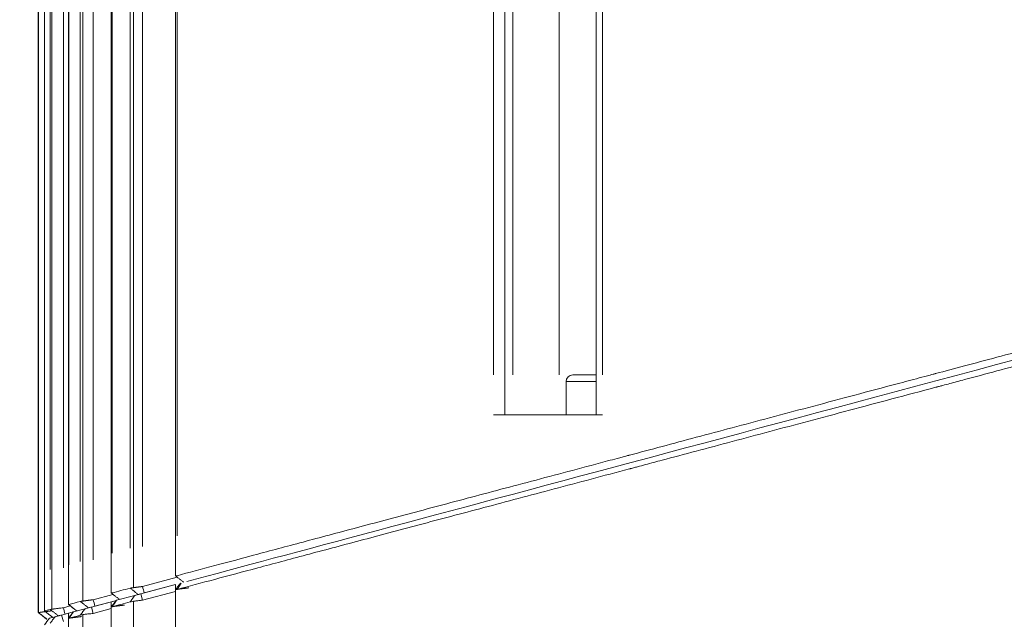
# Model space of a CAD drawing. Header units: millimetres. Extents: x 25069 to 61396, y 8621 to 21558.
# Tile 604 of 656: x 59068 to 59142, y 14481 to 14526. Entities that reach past the tile are written whole.
import ezdxf

# ---------------------------------------------------------------- set-up
doc = ezdxf.new("R2010")
doc.units = ezdxf.units.MM
doc.layers.add('10', color=7, linetype='Continuous')
doc.layers.add('dim', color=84, linetype='Continuous', lineweight=9)
doc.dimstyles.get("Standard").update_dxf_attribs({"dimtxt": 15, "dimasz": 5, "dimexe": 8, "dimexo": 5, "dimgap": 3, "dimtad": 0, "dimzin": 0, "dimdsep": 46, "dimtxsty": 'Standard', "dimblk": 'CLOSEDBLANK', "dimcen": 2, "dimclrd": 4, "dimclre": 3, "dimadec": 0, "dimazin": 0, "dimtfac": 1, "dimtofl": 0, "dimtmove": 0, "dimatfit": 3, "dimldrblk": 'CLOSEDBLANK', "dimfxl": 0, "dimtolj": 1, "dimtzin": 0, "dimarcsym": 0})

# ---------------------------------------------------------------- blocks, each defined once
blk = doc.blocks.new('_ClosedBlank')
at = {"color": 0, "linetype": 'ByBlock', "lineweight": -2}
for p, q in [((-1, 0.1667), (0, 0)), ((-1, 0.1667), (-1, -0.1667)), ((0, 0), (-1, -0.1667))]:
    blk.add_line(p, q, dxfattribs=at)
blk = doc.blocks.new('*D29')
at = {"layer": 'Defpoints', "color": 0, "lineweight": 18}
for p in [(58927.246, 14429.872), (59187.093, 14429.872), (59093.093, 14211.872)]:
    blk.add_point(p, dxfattribs=at)
at = {"layer": 'dim', "color": 4, "lineweight": -3}
for p, q in [((58927.246, 14429.872), (58927.246, 14456.935)), ((58927.246, 14221.872), (58927.246, 14419.872))]:
    blk.add_line(p, q, dxfattribs=at)
at = {"layer": 'dim', "color": 3, "lineweight": -2}
for p, q in [((59167.093, 14429.872), (58907.246, 14429.872)), ((59073.093, 14211.872), (58907.246, 14211.872))]:
    blk.add_line(p, q, dxfattribs=at)
at = {"layer": 'dim', "color": 4, "lineweight": -3, "xscale": 10, "yscale": 10, "zscale": 10}
for p, rotation in [((58927.246, 14429.872), 90), ((58927.246, 14211.872), 270)]:
    blk.add_blockref('_ClosedBlank', p, dxfattribs=dict(at, rotation=rotation))
at = {"layer": 'dim', "color": 0, "lineweight": 18, "insert": (58927.246, 14703.601), "char_height": 100, "attachment_point": 5, "rotation": 90}
blk.add_mtext('\\A1;218.00', dxfattribs=at)
blk = doc.blocks.new('*D30')
at = {"layer": 'Defpoints', "color": 0, "lineweight": 18}
for p in [(58763.344, 15394.872), (59162.08, 15394.872), (59093.093, 14211.872)]:
    blk.add_point(p, dxfattribs=at)
at = {"layer": 'dim', "color": 3, "lineweight": -2}
for p, q in [((59142.08, 15394.872), (58743.344, 15394.872)), ((59073.093, 14211.872), (58743.344, 14211.872))]:
    blk.add_line(p, q, dxfattribs=at)
at = {"layer": 'dim', "color": 4, "lineweight": -3}
for p, q in [((58763.344, 15384.872), (58763.344, 15100.029)), ((58763.344, 14221.872), (58763.344, 14540.029))]:
    blk.add_line(p, q, dxfattribs=at)
at = {"layer": 'dim', "color": 4, "lineweight": -3, "xscale": 10, "yscale": 10, "zscale": 10}
for p, rotation in [((58763.344, 15394.872), 90), ((58763.344, 14211.872), 270)]:
    blk.add_blockref('_ClosedBlank', p, dxfattribs=dict(at, rotation=rotation))
at = {"layer": 'dim', "color": 0, "lineweight": 18, "insert": (58763.344, 14820.029), "char_height": 100, "attachment_point": 5, "rotation": 90}
blk.add_mtext('\\A1;1183.00', dxfattribs=at)

msp = doc.modelspace()

# ---------------------------------------------------------------- linework, layer by layer
at = {"layer": '10', "color": 7, "linetype": 'Continuous', "lineweight": 20}
for p, q in [((59108.317, 14561.209), (59108.317, 14499.272)), ((59069.093, 14554.272), (59069.093, 14481.367)), ((59069.11, 14481.372), (59069.11, 14554.272)), ((59069.562, 14554.272), (59069.562, 14481.49)), ((59069.567, 14554.272), (59069.567, 14484.493)), ((59069.996, 14484.608), (59069.996, 14554.272)), ((59070.121, 14554.272), (59070.121, 14481.623)), ((59070.986, 14554.272), (59070.986, 14484.741)), ((59071.362, 14554.272), (59071.362, 14481.971)), ((59071.387, 14554.272), (59071.387, 14484.978)), ((59072.264, 14485.212), (59072.264, 14554.272)), ((59072.466, 14554.272), (59072.466, 14482.241)), ((59073.23, 14554.272), (59073.23, 14485.342)), ((59074.595, 14554.272), (59074.595, 14482.837)), ((59074.655, 14554.272), (59074.655, 14485.85)), ((59076.024, 14486.215), (59076.024, 14554.272)), ((59076.281, 14554.272), (59076.281, 14483.25)), ((59076.949, 14554.272), (59076.949, 14486.338)), ((59079.432, 14554.272), (59079.432, 14484.134)), ((59079.545, 14554.272), (59079.545, 14487.153)), ((59103.383, 14499.272), (59103.383, 14554.272)), ((59104.22, 14554.272), (59104.22, 14496.272)), ((59104.831, 14554.272), (59104.831, 14499.272)), ((59111.117, 14554.272), (59111.117, 14496.272)), ((59111.576, 14554.272), (59111.576, 14499.272)), ((59111.117, 14498.772), (59108.843, 14498.772)), ((59108.843, 14498.772), (59108.843, 14496.272)), ((59109.343, 14499.272), (59111.117, 14499.272)), ((59111.576, 14496.272), (59103.383, 14496.272)), ((59076.949, 14483.338), (59079.558, 14484.037)), ((59076.82, 14482.785), (59079.432, 14483.485)), ((59079.432, 14483.485), (59077.078, 14482.855)), ((59079.432, 14483.49), (59079.432, 14363.372)), ((59079.859, 14483.6), (59079.545, 14483.117)), ((59073.1, 14481.789), (59074.883, 14482.267)), ((59073.23, 14482.341), (59074.723, 14482.741)), ((59074.883, 14482.267), (59073.359, 14481.858)), ((59074.994, 14482.296), (59076.358, 14482.662)), ((59076.82, 14482.785), (59076.949, 14482.302)), ((59079.432, 14482.968), (59076.949, 14482.302)), ((59070.986, 14481.74), (59071.493, 14481.876)), ((59071.356, 14481.981), (59071.362, 14481.976)), ((59071.744, 14481.425), (59072.618, 14481.659)), ((59073.1, 14481.789), (59073.23, 14481.306)), ((59074.595, 14481.672), (59073.23, 14481.306)), ((59074.595, 14482.194), (59074.595, 14363.372)), ((59076.281, 14363.372), (59076.281, 14482.226)), ((59069.566, 14481.49), (59069.565, 14481.492)), ((59069.74, 14480.888), (59069.723, 14480.884)), ((59069.935, 14480.941), (59070.362, 14481.055)), ((59070.621, 14481.124), (59070.362, 14481.055)), ((59070.857, 14481.188), (59071.734, 14481.423)), ((59070.857, 14481.188), (59070.986, 14480.705)), ((59071.734, 14481.423), (59071.116, 14481.257)), ((59071.362, 14481.327), (59071.362, 14363.372)), ((59072.466, 14363.372), (59072.466, 14481.22))]:
    msp.add_line(p, q, dxfattribs=at)
for centre, radius, start, end in [((59109.343, 14498.772), 0.5, 90, 180), ((59138.016, 14570.53), 112.695, 232.30294, 232.6997)]:
    msp.add_arc(centre, radius, start, end, dxfattribs=at)
for points, knots in [([(59079.545, 14484.152), (59080.43, 14484.387), (59081.378, 14484.64), (59083.406, 14485.182), (59084.485, 14485.471), (59086.778, 14486.084), (59087.992, 14486.409), (59090.555, 14487.094), (59091.905, 14487.454), (59094.741, 14488.211), (59096.228, 14488.607), (59099.339, 14489.435), (59100.964, 14489.867), (59104.347, 14490.766), (59106.107, 14491.234), (59108.846, 14491.962), (59109.775, 14492.209), (59111.194, 14492.587), (59111.909, 14492.777), (59112.755, 14493.003), (59113.18, 14493.116), (59113.393, 14493.173), (59113.5, 14493.201), (59113.553, 14493.215), (59113.58, 14493.222), (59113.594, 14493.226), (59113.6, 14493.228), (59113.604, 14493.229), (59113.605, 14493.229), (59113.606, 14493.229), (59113.606, 14493.229), (59113.607, 14493.23), (59115.207, 14493.656), (59116.886, 14494.104), (59120.406, 14495.043), (59122.247, 14495.534), (59125.13, 14496.303), (59127.094, 14496.826), (59130.162, 14497.643), (59132.288, 14498.21), (59133.913, 14498.642), (59134.733, 14498.861), (59135.703, 14499.119), (59136.191, 14499.249), (59136.436, 14499.315), (59136.559, 14499.347), (59136.62, 14499.364), (59136.651, 14499.372), (59136.666, 14499.376), (59136.674, 14499.378), (59136.678, 14499.379), (59136.68, 14499.379), (59136.681, 14499.38), (59136.681, 14499.38), (59136.682, 14499.38), (59136.682, 14499.38), (59136.682, 14499.38), (59137.361, 14499.561), (59138.084, 14499.754), (59139.618, 14500.163), (59140.43, 14500.38), (59142.143, 14500.838), (59143.045, 14501.078), (59144.938, 14501.584), (59145.931, 14501.848), (59148.006, 14502.402), (59149.089, 14502.69), (59151.347, 14503.291), (59152.521, 14503.604), (59154.96, 14504.252), (59156.225, 14504.589), (59158.843, 14505.286), (59160.197, 14505.646), (59161.593, 14506.018)], [0, 0, 0, 0, 0.0625, 0.0625, 0.125, 0.125, 0.1875, 0.1875, 0.25, 0.25, 0.3125, 0.3125, 0.375, 0.375, 0.4375, 0.4375, 0.46875, 0.46875, 0.484375, 0.492187, 0.496094, 0.498047, 0.499023, 0.499512, 0.499756, 0.499878, 0.499939, 0.499969, 0.499985, 0.499992, 0.499992, 0.5, 0.5, 0.5625, 0.5625, 0.625, 0.625, 0.65625, 0.6875, 0.71875, 0.71875, 0.734375, 0.742187, 0.746094, 0.748047, 0.749023, 0.749512, 0.749756, 0.749878, 0.749939, 0.749969, 0.749985, 0.749992, 0.749996, 0.749998, 0.749998, 0.75, 0.75, 0.78125, 0.78125, 0.8125, 0.8125, 0.84375, 0.84375, 0.875, 0.875, 0.90625, 0.90625, 0.9375, 0.9375, 0.96875, 0.96875, 1, 1, 1, 1]), ([(59080.292, 14483.716), (59088.005, 14485.783), (59099.698, 14488.916), (59128.041, 14496.51), (59144.732, 14500.983), (59161.464, 14505.466)], [0, 0, 0, 0, 0.495316, 0.495316, 1, 1, 1, 1]), ([(59161.593, 14504.983), (59160.197, 14504.611), (59158.844, 14504.25), (59156.226, 14503.554), (59154.961, 14503.217), (59152.522, 14502.569), (59151.348, 14502.256), (59149.091, 14501.655), (59148.007, 14501.367), (59145.932, 14500.814), (59144.94, 14500.549), (59143.046, 14500.043), (59142.144, 14499.803), (59140.431, 14499.345), (59139.619, 14499.128), (59138.468, 14498.821), (59138.095, 14498.722), (59137.553, 14498.577), (59137.286, 14498.506), (59136.981, 14498.424), (59136.831, 14498.384), (59136.756, 14498.364), (59136.719, 14498.355), (59136.7, 14498.35), (59136.691, 14498.347), (59136.686, 14498.346), (59136.684, 14498.345), (59136.683, 14498.345), (59136.682, 14498.345), (59136.682, 14498.345), (59136.682, 14498.345), (59136.682, 14498.345), (59136.682, 14498.345), (59135.559, 14498.045), (59133.352, 14497.458), (59130.163, 14496.608), (59127.096, 14495.791), (59125.132, 14495.268), (59122.248, 14494.499), (59120.407, 14494.008), (59117.767, 14493.304), (59116.907, 14493.074), (59115.647, 14492.738), (59115.025, 14492.572), (59114.312, 14492.382), (59113.958, 14492.288), (59113.782, 14492.241), (59113.695, 14492.218), (59113.651, 14492.206), (59113.629, 14492.2), (59113.618, 14492.197), (59113.612, 14492.196), (59113.61, 14492.195), (59113.608, 14492.195), (59113.608, 14492.195), (59113.607, 14492.194), (59113.607, 14492.194), (59111.651, 14491.673), (59109.759, 14491.17), (59106.107, 14490.199), (59104.348, 14489.731), (59100.964, 14488.831), (59099.34, 14488.4), (59096.229, 14487.572), (59094.742, 14487.175), (59091.905, 14486.419), (59090.555, 14486.059), (59087.992, 14485.374), (59086.778, 14485.049), (59084.485, 14484.436), (59083.406, 14484.147), (59081.378, 14483.605), (59080.43, 14483.352), (59079.545, 14483.117)], [0, 0, 0, 0, 0.03125, 0.03125, 0.0625, 0.0625, 0.09375, 0.09375, 0.125, 0.125, 0.15625, 0.15625, 0.1875, 0.1875, 0.21875, 0.21875, 0.234375, 0.234375, 0.242187, 0.246094, 0.248047, 0.249023, 0.249512, 0.249756, 0.249878, 0.249939, 0.249969, 0.249985, 0.249992, 0.249996, 0.249998, 0.249998, 0.25, 0.25, 0.28125, 0.3125, 0.34375, 0.375, 0.375, 0.4375, 0.4375, 0.46875, 0.46875, 0.484375, 0.492187, 0.496094, 0.498047, 0.499023, 0.499512, 0.499756, 0.499878, 0.499939, 0.499969, 0.499985, 0.499992, 0.499992, 0.5, 0.5, 0.5625, 0.5625, 0.625, 0.625, 0.6875, 0.6875, 0.75, 0.75, 0.8125, 0.8125, 0.875, 0.875, 0.9375, 0.9375, 1, 1, 1, 1]), ([(59079.432, 14484.134), (59079.432, 14484.133), (59079.432, 14484.133), (59079.433, 14484.133), (59079.434, 14484.133), (59079.44, 14484.133), (59079.447, 14484.133), (59079.461, 14484.135), (59079.467, 14484.136), (59079.479, 14484.138), (59079.486, 14484.14), (59079.508, 14484.144), (59079.525, 14484.148), (59079.545, 14484.152)], [0, 0, 0, 0, 0.061328, 0.061328, 0.195424, 0.195424, 0.463616, 0.463616, 0.597712, 0.597712, 0.731808, 0.731808, 1, 1, 1, 1]), ([(59076.024, 14483.214), (59076.025, 14483.214), (59076.027, 14483.214), (59076.031, 14483.215), (59076.034, 14483.215), (59076.038, 14483.216), (59076.041, 14483.216), (59076.045, 14483.217), (59076.049, 14483.217), (59076.053, 14483.218), (59076.057, 14483.218), (59076.061, 14483.219), (59076.065, 14483.219), (59076.07, 14483.22), (59076.074, 14483.221), (59076.079, 14483.221), (59076.084, 14483.222), (59076.089, 14483.223), (59076.094, 14483.223), (59076.099, 14483.224), (59076.104, 14483.225), (59076.11, 14483.226), (59076.115, 14483.226), (59076.121, 14483.227), (59076.127, 14483.228), (59076.132, 14483.229), (59076.138, 14483.23), (59076.145, 14483.231), (59076.151, 14483.232), (59076.157, 14483.233), (59076.164, 14483.233), (59076.171, 14483.234), (59076.178, 14483.235), (59076.185, 14483.236), (59076.192, 14483.237), (59076.199, 14483.238), (59076.207, 14483.239), (59076.214, 14483.241), (59076.222, 14483.242), (59076.23, 14483.243), (59076.238, 14483.244), (59076.246, 14483.245), (59076.255, 14483.246), (59076.263, 14483.247), (59076.272, 14483.248), (59076.281, 14483.25), (59076.29, 14483.251), (59076.299, 14483.252), (59076.308, 14483.253), (59076.318, 14483.255), (59076.327, 14483.256), (59076.337, 14483.257), (59076.347, 14483.259), (59076.357, 14483.26), (59076.367, 14483.261), (59076.378, 14483.263), (59076.388, 14483.264), (59076.399, 14483.266), (59076.41, 14483.267), (59076.421, 14483.269), (59076.432, 14483.27), (59076.444, 14483.271), (59076.455, 14483.273), (59076.467, 14483.275), (59076.479, 14483.276), (59076.491, 14483.278), (59076.503, 14483.279), (59076.515, 14483.281), (59076.528, 14483.283), (59076.54, 14483.284), (59076.553, 14483.286), (59076.566, 14483.288), (59076.579, 14483.289), (59076.592, 14483.291), (59076.606, 14483.293), (59076.619, 14483.294), (59076.633, 14483.296), (59076.647, 14483.298), (59076.661, 14483.3), (59076.675, 14483.302), (59076.689, 14483.303), (59076.703, 14483.305), (59076.718, 14483.307), (59076.732, 14483.309), (59076.747, 14483.311), (59076.762, 14483.313), (59076.777, 14483.315), (59076.792, 14483.317), (59076.807, 14483.319), (59076.823, 14483.321), (59076.838, 14483.323), (59076.854, 14483.325), (59076.869, 14483.327), (59076.885, 14483.329), (59076.901, 14483.331), (59076.917, 14483.333), (59076.933, 14483.335), (59076.944, 14483.337), (59076.949, 14483.338)], [0, 0, 0, 0, 0.007152, 0.014372, 0.021661, 0.029018, 0.036444, 0.043938, 0.0515, 0.059131, 0.066831, 0.074599, 0.082435, 0.09034, 0.098313, 0.106355, 0.114466, 0.122645, 0.130893, 0.13921, 0.147595, 0.156048, 0.164571, 0.173162, 0.181821, 0.19055, 0.199347, 0.208213, 0.217147, 0.22615, 0.235222, 0.244363, 0.253572, 0.262851, 0.272198, 0.281613, 0.291098, 0.300651, 0.310273, 0.319964, 0.329724, 0.339553, 0.34945, 0.359417, 0.369452, 0.379556, 0.389729, 0.399971, 0.410282, 0.420661, 0.43111, 0.441627, 0.452213, 0.462869, 0.473593, 0.484386, 0.495248, 0.506179, 0.517179, 0.528247, 0.539385, 0.550592, 0.561868, 0.573212, 0.584626, 0.596109, 0.60766, 0.619281, 0.63097, 0.642729, 0.654557, 0.666453, 0.678419, 0.690454, 0.702557, 0.71473, 0.726972, 0.739282, 0.751662, 0.764111, 0.776629, 0.789216, 0.801872, 0.814597, 0.827391, 0.840254, 0.853186, 0.866188, 0.879258, 0.892397, 0.905606, 0.918884, 0.93223, 0.945646, 0.959131, 0.972685, 0.986308, 1, 1, 1, 1]), ([(59079.545, 14483.117), (59079.543, 14483.117), (59079.541, 14483.116), (59079.536, 14483.116), (59079.532, 14483.115), (59079.528, 14483.114), (59079.524, 14483.114), (59079.519, 14483.113), (59079.515, 14483.113), (59079.512, 14483.112), (59079.508, 14483.112), (59079.504, 14483.111), (59079.5, 14483.111), (59079.497, 14483.11), (59079.493, 14483.11), (59079.49, 14483.109), (59079.486, 14483.109), (59079.483, 14483.109), (59079.48, 14483.108), (59079.477, 14483.108), (59079.474, 14483.108), (59079.471, 14483.107), (59079.468, 14483.107), (59079.465, 14483.107), (59079.463, 14483.106), (59079.46, 14483.106), (59079.458, 14483.106), (59079.455, 14483.106), (59079.453, 14483.106), (59079.451, 14483.105), (59079.449, 14483.105), (59079.447, 14483.105), (59079.445, 14483.105), (59079.443, 14483.105), (59079.442, 14483.105), (59079.44, 14483.105), (59079.439, 14483.105), (59079.438, 14483.105), (59079.437, 14483.105), (59079.436, 14483.105), (59079.435, 14483.105), (59079.434, 14483.105), (59079.433, 14483.105), (59079.433, 14483.105), (59079.432, 14483.105), (59079.432, 14483.105), (59079.432, 14483.105), (59079.432, 14483.105), (59079.432, 14483.105), (59079.432, 14483.106), (59079.433, 14483.106), (59079.433, 14483.106), (59079.434, 14483.106), (59079.435, 14483.106), (59079.436, 14483.107), (59079.437, 14483.107), (59079.438, 14483.107), (59079.439, 14483.108), (59079.441, 14483.108), (59079.442, 14483.108), (59079.444, 14483.109), (59079.446, 14483.109), (59079.448, 14483.109), (59079.45, 14483.11), (59079.453, 14483.11), (59079.455, 14483.111), (59079.458, 14483.111), (59079.461, 14483.112), (59079.463, 14483.112), (59079.467, 14483.113), (59079.47, 14483.113), (59079.473, 14483.114), (59079.477, 14483.114), (59079.481, 14483.115), (59079.485, 14483.115), (59079.489, 14483.116), (59079.493, 14483.117), (59079.497, 14483.117), (59079.502, 14483.118), (59079.506, 14483.119), (59079.511, 14483.119), (59079.516, 14483.12), (59079.522, 14483.121), (59079.527, 14483.122), (59079.532, 14483.122), (59079.538, 14483.123), (59079.544, 14483.124), (59079.55, 14483.125), (59079.556, 14483.126), (59079.563, 14483.126), (59079.569, 14483.127), (59079.576, 14483.128), (59079.583, 14483.129), (59079.59, 14483.13), (59079.597, 14483.131), (59079.604, 14483.132), (59079.612, 14483.133), (59079.619, 14483.134), (59079.627, 14483.135), (59079.635, 14483.136), (59079.644, 14483.137), (59079.652, 14483.138), (59079.66, 14483.139), (59079.669, 14483.14), (59079.678, 14483.141), (59079.687, 14483.143), (59079.696, 14483.144), (59079.705, 14483.145), (59079.715, 14483.146), (59079.725, 14483.147), (59079.735, 14483.148), (59079.745, 14483.15), (59079.755, 14483.151), (59079.765, 14483.152), (59079.775, 14483.154), (59079.786, 14483.155), (59079.797, 14483.156), (59079.808, 14483.158), (59079.819, 14483.159), (59079.83, 14483.16), (59079.842, 14483.162), (59079.853, 14483.163), (59079.865, 14483.164), (59079.877, 14483.166), (59079.889, 14483.167), (59079.901, 14483.169), (59079.913, 14483.17), (59079.926, 14483.172), (59079.938, 14483.173), (59079.951, 14483.175), (59079.964, 14483.177), (59079.977, 14483.178), (59079.99, 14483.18), (59080.003, 14483.181), (59080.016, 14483.183), (59080.03, 14483.185), (59080.044, 14483.186), (59080.057, 14483.188), (59080.071, 14483.19), (59080.085, 14483.191), (59080.099, 14483.193), (59080.113, 14483.195), (59080.128, 14483.197), (59080.142, 14483.198), (59080.157, 14483.2), (59080.171, 14483.202), (59080.186, 14483.204), (59080.201, 14483.206), (59080.216, 14483.208), (59080.231, 14483.209), (59080.246, 14483.211), (59080.261, 14483.213), (59080.276, 14483.215), (59080.291, 14483.217), (59080.307, 14483.219), (59080.322, 14483.221), (59080.338, 14483.223), (59080.353, 14483.225), (59080.369, 14483.227), (59080.385, 14483.229), (59080.4, 14483.231), (59080.416, 14483.234), (59080.427, 14483.235), (59080.432, 14483.236)], [0, 0, 0, 0, 0.0047, 0.009418, 0.014154, 0.018909, 0.023682, 0.028473, 0.033282, 0.03811, 0.042955, 0.04782, 0.052702, 0.057603, 0.062523, 0.06746, 0.072417, 0.077391, 0.082384, 0.087396, 0.092426, 0.097475, 0.102542, 0.107627, 0.112731, 0.117854, 0.122995, 0.128155, 0.133334, 0.138531, 0.143747, 0.148981, 0.154234, 0.159506, 0.164797, 0.170106, 0.175434, 0.18078, 0.186146, 0.19153, 0.196933, 0.202354, 0.207795, 0.213254, 0.218732, 0.224229, 0.229745, 0.23528, 0.240834, 0.246406, 0.251997, 0.257608, 0.263237, 0.268885, 0.274552, 0.280238, 0.285943, 0.291667, 0.29741, 0.303172, 0.308953, 0.314753, 0.320572, 0.32641, 0.332267, 0.338143, 0.344039, 0.349953, 0.355886, 0.361839, 0.36781, 0.373801, 0.379811, 0.38584, 0.391888, 0.397956, 0.404042, 0.410148, 0.416272, 0.422417, 0.42858, 0.434762, 0.440964, 0.447185, 0.453425, 0.459684, 0.465963, 0.472261, 0.478578, 0.484914, 0.49127, 0.497645, 0.504039, 0.510453, 0.516886, 0.523338, 0.52981, 0.5363, 0.542811, 0.54934, 0.555889, 0.562458, 0.569045, 0.575652, 0.582279, 0.588925, 0.59559, 0.602275, 0.608979, 0.615702, 0.622445, 0.629208, 0.635989, 0.642791, 0.649611, 0.656452, 0.663311, 0.67019, 0.677089, 0.684007, 0.690945, 0.697902, 0.704878, 0.711875, 0.71889, 0.725925, 0.73298, 0.740054, 0.747148, 0.754261, 0.761394, 0.768547, 0.775719, 0.78291, 0.790121, 0.797352, 0.804602, 0.811872, 0.819161, 0.826471, 0.833799, 0.841147, 0.848515, 0.855903, 0.86331, 0.870737, 0.878183, 0.885649, 0.893135, 0.90064, 0.908165, 0.91571, 0.923274, 0.930858, 0.938462, 0.946085, 0.953728, 0.961391, 0.969073, 0.976775, 0.984497, 0.992239, 1, 1, 1, 1]), ([(59072.264, 14482.212), (59072.265, 14482.212), (59072.266, 14482.212), (59072.268, 14482.212), (59072.271, 14482.213), (59072.273, 14482.213), (59072.276, 14482.213), (59072.279, 14482.214), (59072.281, 14482.214), (59072.284, 14482.214), (59072.287, 14482.215), (59072.29, 14482.215), (59072.294, 14482.216), (59072.297, 14482.216), (59072.3, 14482.217), (59072.304, 14482.217), (59072.307, 14482.218), (59072.311, 14482.218), (59072.315, 14482.219), (59072.319, 14482.219), (59072.323, 14482.22), (59072.327, 14482.221), (59072.332, 14482.221), (59072.336, 14482.222), (59072.341, 14482.223), (59072.345, 14482.223), (59072.35, 14482.224), (59072.355, 14482.225), (59072.36, 14482.225), (59072.365, 14482.226), (59072.371, 14482.227), (59072.376, 14482.228), (59072.382, 14482.229), (59072.387, 14482.229), (59072.393, 14482.23), (59072.399, 14482.231), (59072.405, 14482.232), (59072.411, 14482.233), (59072.418, 14482.234), (59072.424, 14482.235), (59072.431, 14482.236), (59072.438, 14482.237), (59072.445, 14482.238), (59072.452, 14482.239), (59072.459, 14482.24), (59072.467, 14482.241), (59072.474, 14482.242), (59072.482, 14482.243), (59072.49, 14482.244), (59072.498, 14482.245), (59072.506, 14482.246), (59072.514, 14482.247), (59072.523, 14482.248), (59072.531, 14482.25), (59072.54, 14482.251), (59072.549, 14482.252), (59072.558, 14482.253), (59072.567, 14482.254), (59072.577, 14482.256), (59072.586, 14482.257), (59072.596, 14482.258), (59072.606, 14482.26), (59072.616, 14482.261), (59072.626, 14482.262), (59072.636, 14482.264), (59072.646, 14482.265), (59072.657, 14482.266), (59072.668, 14482.268), (59072.679, 14482.269), (59072.69, 14482.271), (59072.701, 14482.272), (59072.712, 14482.274), (59072.724, 14482.275), (59072.736, 14482.277), (59072.747, 14482.278), (59072.759, 14482.28), (59072.772, 14482.281), (59072.784, 14482.283), (59072.796, 14482.285), (59072.809, 14482.286), (59072.822, 14482.288), (59072.835, 14482.29), (59072.848, 14482.291), (59072.861, 14482.293), (59072.874, 14482.295), (59072.887, 14482.296), (59072.901, 14482.298), (59072.915, 14482.3), (59072.929, 14482.302), (59072.943, 14482.303), (59072.957, 14482.305), (59072.971, 14482.307), (59072.985, 14482.309), (59073, 14482.311), (59073.014, 14482.313), (59073.029, 14482.315), (59073.044, 14482.317), (59073.059, 14482.319), (59073.074, 14482.32), (59073.089, 14482.322), (59073.104, 14482.324), (59073.12, 14482.326), (59073.135, 14482.328), (59073.151, 14482.331), (59073.166, 14482.333), (59073.182, 14482.335), (59073.198, 14482.337), (59073.214, 14482.339), (59073.224, 14482.34), (59073.23, 14482.341)], [0, 0, 0, 0, 0.006467, 0.012987, 0.019562, 0.02619, 0.032873, 0.039609, 0.0464, 0.053244, 0.060143, 0.067095, 0.074102, 0.081162, 0.088277, 0.095446, 0.102669, 0.109946, 0.117277, 0.124662, 0.132102, 0.139596, 0.147144, 0.154746, 0.162402, 0.170113, 0.177877, 0.185697, 0.19357, 0.201498, 0.20948, 0.217516, 0.225607, 0.233751, 0.241951, 0.250204, 0.258512, 0.266875, 0.275291, 0.283762, 0.292288, 0.300868, 0.309502, 0.318191, 0.326934, 0.335732, 0.344584, 0.35349, 0.362451, 0.371467, 0.380536, 0.389661, 0.39884, 0.408073, 0.417361, 0.426703, 0.4361, 0.445552, 0.455058, 0.464618, 0.474233, 0.483903, 0.493627, 0.503406, 0.513239, 0.523127, 0.533069, 0.543066, 0.553118, 0.563224, 0.573385, 0.5836, 0.59387, 0.604195, 0.614574, 0.625008, 0.635497, 0.64604, 0.656638, 0.66729, 0.677997, 0.688759, 0.699575, 0.710446, 0.721372, 0.732352, 0.743388, 0.754477, 0.765622, 0.776821, 0.788075, 0.799383, 0.810746, 0.822164, 0.833637, 0.845164, 0.856746, 0.868383, 0.880075, 0.891821, 0.903622, 0.915478, 0.927388, 0.939353, 0.951373, 0.963448, 0.975577, 0.987761, 1, 1, 1, 1]), ([(59074.595, 14482.837), (59074.595, 14482.837), (59074.596, 14482.837), (59074.597, 14482.837), (59074.599, 14482.837), (59074.605, 14482.838), (59074.612, 14482.839), (59074.626, 14482.842), (59074.631, 14482.843), (59074.642, 14482.846), (59074.649, 14482.847), (59074.655, 14482.849)], [0, 0, 0, 0, 0.134442, 0.134442, 0.307554, 0.307554, 0.653777, 0.653777, 0.826888, 0.826888, 1, 1, 1, 1]), ([(59076.024, 14482.178), (59076.061, 14482.189), (59076.112, 14482.199), (59076.237, 14482.22), (59076.31, 14482.23), (59076.474, 14482.251), (59076.564, 14482.261), (59076.752, 14482.282), (59076.851, 14482.292), (59076.949, 14482.302)], [0, 0, 0, 0, 0.25, 0.25, 0.5, 0.5, 0.75, 0.75, 1, 1, 1, 1]), ([(59069.996, 14481.607), (59069.998, 14481.607), (59070, 14481.607), (59070.006, 14481.608), (59070.015, 14481.608), (59070.036, 14481.611), (59070.057, 14481.614), (59070.081, 14481.617), (59070.094, 14481.619), (59070.137, 14481.626), (59070.17, 14481.631), (59070.217, 14481.638), (59070.227, 14481.639), (59070.246, 14481.642), (59070.257, 14481.643), (59070.288, 14481.648), (59070.31, 14481.651), (59070.377, 14481.66), (59070.425, 14481.666), (59070.49, 14481.674), (59070.503, 14481.676), (59070.529, 14481.679), (59070.569, 14481.684), (59070.637, 14481.692), (59070.694, 14481.699), (59070.751, 14481.707), (59070.78, 14481.711), (59070.868, 14481.722), (59070.927, 14481.731), (59070.986, 14481.74)], [0, 0, 0, 0, 0.03125, 0.03125, 0.0625, 0.125, 0.1875, 0.1875, 0.25, 0.25, 0.375, 0.375, 0.40625, 0.40625, 0.4375, 0.4375, 0.5, 0.5, 0.625, 0.625, 0.65625, 0.65625, 0.6875, 0.75, 0.8125, 0.8125, 0.875, 0.875, 1, 1, 1, 1]), ([(59071.368, 14481.972), (59071.364, 14481.972), (59071.362, 14481.971), (59071.362, 14481.971), (59071.37, 14481.973), (59071.387, 14481.978)], [0, 0, 0, 0, 0.304958, 0.304958, 1, 1, 1, 1]), ([(59074.655, 14481.814), (59074.654, 14481.814), (59074.652, 14481.813), (59074.649, 14481.813), (59074.646, 14481.812), (59074.643, 14481.812), (59074.64, 14481.811), (59074.637, 14481.811), (59074.634, 14481.811), (59074.631, 14481.81), (59074.629, 14481.81), (59074.626, 14481.81), (59074.624, 14481.809), (59074.621, 14481.809), (59074.619, 14481.809), (59074.617, 14481.809), (59074.615, 14481.808), (59074.613, 14481.808), (59074.611, 14481.808), (59074.609, 14481.808), (59074.607, 14481.808), (59074.606, 14481.808), (59074.604, 14481.807), (59074.603, 14481.807), (59074.602, 14481.807), (59074.6, 14481.807), (59074.599, 14481.807), (59074.598, 14481.807), (59074.598, 14481.807), (59074.597, 14481.807), (59074.596, 14481.807), (59074.596, 14481.807), (59074.596, 14481.807), (59074.595, 14481.807), (59074.595, 14481.808), (59074.595, 14481.808), (59074.595, 14481.808), (59074.596, 14481.808), (59074.596, 14481.808), (59074.597, 14481.808), (59074.597, 14481.809), (59074.598, 14481.809), (59074.599, 14481.809), (59074.6, 14481.809), (59074.602, 14481.81), (59074.603, 14481.81), (59074.605, 14481.81), (59074.606, 14481.811), (59074.608, 14481.811), (59074.61, 14481.811), (59074.612, 14481.812), (59074.614, 14481.812), (59074.617, 14481.813), (59074.62, 14481.813), (59074.622, 14481.814), (59074.625, 14481.814), (59074.628, 14481.815), (59074.631, 14481.815), (59074.635, 14481.816), (59074.638, 14481.816), (59074.642, 14481.817), (59074.646, 14481.818), (59074.65, 14481.818), (59074.654, 14481.819), (59074.658, 14481.819), (59074.663, 14481.82), (59074.668, 14481.821), (59074.672, 14481.822), (59074.678, 14481.822), (59074.683, 14481.823), (59074.688, 14481.824), (59074.694, 14481.825), (59074.699, 14481.825), (59074.705, 14481.826), (59074.711, 14481.827), (59074.718, 14481.828), (59074.724, 14481.829), (59074.73, 14481.83), (59074.737, 14481.831), (59074.744, 14481.832), (59074.751, 14481.833), (59074.759, 14481.834), (59074.766, 14481.835), (59074.774, 14481.836), (59074.782, 14481.837), (59074.79, 14481.838), (59074.798, 14481.839), (59074.806, 14481.84), (59074.815, 14481.841), (59074.823, 14481.842), (59074.832, 14481.843), (59074.841, 14481.845), (59074.851, 14481.846), (59074.86, 14481.847), (59074.87, 14481.848), (59074.879, 14481.849), (59074.889, 14481.851), (59074.899, 14481.852), (59074.91, 14481.853), (59074.92, 14481.855), (59074.931, 14481.856), (59074.942, 14481.857), (59074.953, 14481.859), (59074.964, 14481.86), (59074.975, 14481.861), (59074.987, 14481.863), (59074.998, 14481.864), (59075.01, 14481.866), (59075.022, 14481.867), (59075.034, 14481.869), (59075.047, 14481.87), (59075.059, 14481.872), (59075.072, 14481.873), (59075.085, 14481.875), (59075.097, 14481.877), (59075.111, 14481.878), (59075.124, 14481.88), (59075.137, 14481.881), (59075.151, 14481.883), (59075.164, 14481.885), (59075.178, 14481.887), (59075.192, 14481.888), (59075.206, 14481.89), (59075.221, 14481.892), (59075.235, 14481.894), (59075.25, 14481.895), (59075.264, 14481.897), (59075.279, 14481.899), (59075.294, 14481.901), (59075.309, 14481.903), (59075.324, 14481.905), (59075.339, 14481.907), (59075.355, 14481.908), (59075.37, 14481.91), (59075.386, 14481.912), (59075.401, 14481.914), (59075.417, 14481.916), (59075.433, 14481.918), (59075.449, 14481.92), (59075.465, 14481.922), (59075.481, 14481.925), (59075.497, 14481.927), (59075.513, 14481.929), (59075.529, 14481.931), (59075.546, 14481.933), (59075.562, 14481.935), (59075.579, 14481.937), (59075.59, 14481.939), (59075.595, 14481.94)], [0, 0, 0, 0, 0.005071, 0.010166, 0.015285, 0.020427, 0.025594, 0.030784, 0.035998, 0.041237, 0.046499, 0.051785, 0.057095, 0.062429, 0.067787, 0.073169, 0.078575, 0.084006, 0.08946, 0.094939, 0.100441, 0.105968, 0.111519, 0.117094, 0.122694, 0.128317, 0.133965, 0.139637, 0.145334, 0.151055, 0.1568, 0.162569, 0.168363, 0.174181, 0.180023, 0.18589, 0.191781, 0.197697, 0.203637, 0.209602, 0.215591, 0.221604, 0.227642, 0.233705, 0.239792, 0.245903, 0.252039, 0.2582, 0.264385, 0.270595, 0.276829, 0.283088, 0.289372, 0.29568, 0.302013, 0.308371, 0.314753, 0.32116, 0.327591, 0.334048, 0.340529, 0.347034, 0.353565, 0.36012, 0.3667, 0.373305, 0.379934, 0.386589, 0.393268, 0.399972, 0.406701, 0.413454, 0.420233, 0.427036, 0.433864, 0.440717, 0.447595, 0.454498, 0.461425, 0.468378, 0.475355, 0.482358, 0.489385, 0.496438, 0.503515, 0.510617, 0.517744, 0.524896, 0.532073, 0.539276, 0.546503, 0.553755, 0.561032, 0.568334, 0.575661, 0.583013, 0.590391, 0.597793, 0.60522, 0.612673, 0.62015, 0.627653, 0.635181, 0.642734, 0.650312, 0.657915, 0.665543, 0.673196, 0.680874, 0.688578, 0.696307, 0.70406, 0.711839, 0.719644, 0.727473, 0.735327, 0.743207, 0.751112, 0.759042, 0.766997, 0.774978, 0.782984, 0.791014, 0.799071, 0.807152, 0.815259, 0.82339, 0.831548, 0.83973, 0.847938, 0.85617, 0.864429, 0.872712, 0.881021, 0.889355, 0.897714, 0.906099, 0.914508, 0.922944, 0.931404, 0.93989, 0.948401, 0.956938, 0.965499, 0.974087, 0.982699, 0.991337, 1, 1, 1, 1]), ([(59069.11, 14481.371), (59069.11, 14481.371), (59069.111, 14481.371), (59069.111, 14481.371), (59069.111, 14481.371), (59069.112, 14481.371), (59069.112, 14481.371), (59069.113, 14481.371), (59069.113, 14481.372), (59069.114, 14481.372), (59069.115, 14481.372), (59069.116, 14481.372), (59069.117, 14481.372), (59069.118, 14481.372), (59069.119, 14481.372), (59069.12, 14481.373), (59069.121, 14481.373), (59069.123, 14481.373), (59069.124, 14481.373), (59069.126, 14481.374), (59069.128, 14481.374), (59069.129, 14481.374), (59069.131, 14481.375), (59069.133, 14481.375), (59069.135, 14481.375), (59069.137, 14481.376), (59069.14, 14481.376), (59069.142, 14481.376), (59069.144, 14481.377), (59069.147, 14481.377), (59069.15, 14481.378), (59069.152, 14481.378), (59069.155, 14481.378), (59069.158, 14481.379), (59069.162, 14481.379), (59069.165, 14481.38), (59069.168, 14481.38), (59069.172, 14481.381), (59069.175, 14481.382), (59069.179, 14481.382), (59069.183, 14481.383), (59069.187, 14481.383), (59069.191, 14481.384), (59069.195, 14481.385), (59069.199, 14481.385), (59069.203, 14481.386), (59069.208, 14481.387), (59069.213, 14481.387), (59069.217, 14481.388), (59069.222, 14481.389), (59069.227, 14481.39), (59069.233, 14481.39), (59069.238, 14481.391), (59069.243, 14481.392), (59069.249, 14481.393), (59069.255, 14481.393), (59069.26, 14481.394), (59069.266, 14481.395), (59069.272, 14481.396), (59069.279, 14481.397), (59069.285, 14481.398), (59069.292, 14481.399), (59069.298, 14481.4), (59069.305, 14481.401), (59069.312, 14481.402), (59069.319, 14481.403), (59069.326, 14481.404), (59069.333, 14481.405), (59069.341, 14481.406), (59069.349, 14481.407), (59069.356, 14481.408), (59069.364, 14481.409), (59069.372, 14481.41), (59069.38, 14481.411), (59069.389, 14481.412), (59069.397, 14481.413), (59069.406, 14481.414), (59069.415, 14481.415), (59069.423, 14481.417), (59069.432, 14481.418), (59069.442, 14481.419), (59069.451, 14481.42), (59069.46, 14481.421), (59069.47, 14481.423), (59069.48, 14481.424), (59069.49, 14481.425), (59069.5, 14481.427), (59069.51, 14481.428), (59069.52, 14481.429), (59069.531, 14481.431), (59069.541, 14481.432), (59069.552, 14481.433), (59069.563, 14481.435), (59069.574, 14481.436), (59069.585, 14481.438), (59069.596, 14481.439), (59069.608, 14481.44), (59069.619, 14481.442), (59069.631, 14481.443), (59069.643, 14481.445), (59069.655, 14481.446), (59069.667, 14481.448), (59069.679, 14481.45), (59069.691, 14481.451), (59069.704, 14481.453), (59069.716, 14481.454), (59069.729, 14481.456), (59069.742, 14481.457), (59069.755, 14481.459), (59069.768, 14481.461), (59069.781, 14481.462), (59069.794, 14481.464), (59069.807, 14481.466), (59069.821, 14481.468), (59069.834, 14481.469), (59069.848, 14481.471), (59069.862, 14481.473), (59069.876, 14481.475), (59069.89, 14481.476), (59069.904, 14481.478), (59069.918, 14481.48), (59069.933, 14481.482), (59069.947, 14481.484), (59069.961, 14481.486), (59069.976, 14481.488), (59069.991, 14481.489), (59070.005, 14481.491), (59070.02, 14481.493), (59070.035, 14481.495), (59070.05, 14481.497), (59070.065, 14481.499), (59070.08, 14481.501), (59070.095, 14481.503), (59070.105, 14481.505), (59070.11, 14481.505)], [0, 0, 0, 0, 0.00535, 0.010734, 0.016151, 0.021601, 0.027085, 0.032603, 0.038154, 0.043739, 0.049358, 0.05501, 0.060695, 0.066415, 0.072168, 0.077954, 0.083775, 0.089629, 0.095517, 0.101438, 0.107394, 0.113383, 0.119406, 0.125462, 0.131553, 0.137677, 0.143835, 0.150027, 0.156253, 0.162513, 0.168806, 0.175134, 0.181495, 0.18789, 0.19432, 0.200783, 0.20728, 0.213811, 0.220376, 0.226975, 0.233608, 0.240275, 0.246975, 0.25371, 0.260479, 0.267282, 0.274119, 0.28099, 0.287896, 0.294835, 0.301808, 0.308815, 0.315857, 0.322932, 0.330042, 0.337186, 0.344364, 0.351576, 0.358822, 0.366102, 0.373416, 0.380765, 0.388148, 0.395565, 0.403016, 0.410501, 0.418021, 0.425574, 0.433162, 0.440784, 0.44844, 0.456131, 0.463856, 0.471615, 0.479408, 0.487236, 0.495097, 0.502993, 0.510924, 0.518888, 0.526887, 0.53492, 0.542987, 0.551089, 0.559225, 0.567395, 0.5756, 0.583839, 0.592112, 0.60042, 0.608762, 0.617138, 0.625548, 0.633993, 0.642473, 0.650986, 0.659534, 0.668117, 0.676733, 0.685384, 0.69407, 0.70279, 0.711544, 0.720332, 0.729155, 0.738013, 0.746905, 0.755831, 0.764791, 0.773786, 0.782816, 0.79188, 0.800978, 0.810111, 0.819278, 0.828479, 0.837715, 0.846986, 0.856291, 0.86563, 0.875004, 0.884412, 0.893855, 0.903332, 0.912844, 0.92239, 0.93197, 0.941585, 0.951235, 0.960919, 0.970638, 0.980391, 0.990178, 1, 1, 1, 1]), ([(59071.387, 14480.943), (59071.386, 14480.943), (59071.384, 14480.942), (59071.381, 14480.942), (59071.378, 14480.941), (59071.375, 14480.941), (59071.373, 14480.941), (59071.371, 14480.94), (59071.369, 14480.94), (59071.367, 14480.94), (59071.365, 14480.94), (59071.364, 14480.94), (59071.363, 14480.94), (59071.363, 14480.94), (59071.362, 14480.94), (59071.362, 14480.94), (59071.363, 14480.94), (59071.363, 14480.941), (59071.364, 14480.941), (59071.365, 14480.941), (59071.367, 14480.942), (59071.368, 14480.942), (59071.371, 14480.942), (59071.373, 14480.943), (59071.376, 14480.943), (59071.379, 14480.944), (59071.383, 14480.945), (59071.387, 14480.945), (59071.391, 14480.946), (59071.396, 14480.947), (59071.401, 14480.948), (59071.406, 14480.949), (59071.412, 14480.95), (59071.419, 14480.951), (59071.425, 14480.952), (59071.433, 14480.953), (59071.44, 14480.954), (59071.448, 14480.955), (59071.456, 14480.957), (59071.465, 14480.958), (59071.475, 14480.959), (59071.484, 14480.961), (59071.494, 14480.962), (59071.505, 14480.963), (59071.516, 14480.965), (59071.528, 14480.967), (59071.54, 14480.968), (59071.552, 14480.97), (59071.565, 14480.972), (59071.578, 14480.973), (59071.592, 14480.975), (59071.606, 14480.977), (59071.621, 14480.979), (59071.636, 14480.981), (59071.652, 14480.983), (59071.668, 14480.985), (59071.684, 14480.987), (59071.701, 14480.989), (59071.719, 14480.992), (59071.737, 14480.994), (59071.755, 14480.996), (59071.774, 14480.999), (59071.793, 14481.001), (59071.813, 14481.003), (59071.833, 14481.006), (59071.853, 14481.009), (59071.874, 14481.011), (59071.895, 14481.014), (59071.917, 14481.016), (59071.939, 14481.019), (59071.962, 14481.022), (59071.984, 14481.025), (59072.007, 14481.028), (59072.031, 14481.031), (59072.055, 14481.034), (59072.079, 14481.037), (59072.104, 14481.04), (59072.128, 14481.043), (59072.153, 14481.046), (59072.179, 14481.049), (59072.204, 14481.053), (59072.23, 14481.056), (59072.256, 14481.059), (59072.283, 14481.063), (59072.309, 14481.066), (59072.336, 14481.07), (59072.353, 14481.072), (59072.362, 14481.073)], [0, 0, 0, 0, 0.008567, 0.017208, 0.025923, 0.034713, 0.043578, 0.052517, 0.061531, 0.07062, 0.079784, 0.089023, 0.098338, 0.107727, 0.117192, 0.126732, 0.136348, 0.146039, 0.155806, 0.165649, 0.175567, 0.185561, 0.195631, 0.205777, 0.215998, 0.226296, 0.23667, 0.24712, 0.257647, 0.268249, 0.278928, 0.289684, 0.300515, 0.311423, 0.322408, 0.333469, 0.344607, 0.355822, 0.367113, 0.378481, 0.389926, 0.401448, 0.413046, 0.424722, 0.436474, 0.448304, 0.46021, 0.472194, 0.484254, 0.496392, 0.508607, 0.520899, 0.533269, 0.545715, 0.558239, 0.570841, 0.583519, 0.596276, 0.609109, 0.62202, 0.635009, 0.648075, 0.661219, 0.67444, 0.687739, 0.701115, 0.71457, 0.728101, 0.741711, 0.755398, 0.769163, 0.783006, 0.796927, 0.810926, 0.825002, 0.839156, 0.853388, 0.867699, 0.882087, 0.896553, 0.911097, 0.925719, 0.940419, 0.955197, 0.970053, 0.984988, 1, 1, 1, 1]), ([(59073.23, 14481.306), (59073.175, 14481.3), (59073.12, 14481.295), (59073.013, 14481.284), (59072.96, 14481.279), (59072.857, 14481.268), (59072.806, 14481.263), (59072.71, 14481.252), (59072.664, 14481.246), (59072.578, 14481.236), (59072.537, 14481.23), (59072.463, 14481.219), (59072.429, 14481.214), (59072.368, 14481.203), (59072.341, 14481.198), (59072.296, 14481.187), (59072.278, 14481.182), (59072.264, 14481.176)], [0, 0, 0, 0, 0.125, 0.125, 0.25, 0.25, 0.375, 0.375, 0.5, 0.5, 0.625, 0.625, 0.75, 0.75, 0.875, 0.875, 1, 1, 1, 1])]:
    msp.add_open_spline(points, degree=3, knots=knots, dxfattribs=at)
for points, degree in [([(59079.417, 14484.145), (59080.059, 14483.653)], 1), ([(59074.655, 14482.849), (59075.088, 14482.965), (59075.544, 14483.086), (59076.024, 14483.215)], 3), ([(59076.024, 14483.214), (59076.616, 14482.731)], 1), ([(59076.949, 14483.338), (59076.992, 14483.177), (59077.035, 14483.016), (59077.078, 14482.855)], 3), ([(59079.801, 14483.584), (59079.428, 14483.101)], 1), ([(59073.23, 14482.341), (59073.273, 14482.18), (59073.316, 14482.019), (59073.359, 14481.858)], 3), ([(59074.586, 14482.845), (59074.595, 14482.839)], 1), ([(59074.965, 14482.288), (59074.593, 14481.805)], 1), ([(59074.597, 14482.837), (59075.223, 14482.358)], 1), ([(59074.996, 14482.297), (59074.882, 14482.136), (59074.769, 14481.975), (59074.656, 14481.813)], 3), ([(59076.357, 14482.661), (59076.024, 14482.179)], 1), ([(59076.357, 14482.661), (59076.43, 14482.681), (59076.621, 14482.732), (59076.82, 14482.785)], 3), ([(59077.078, 14482.855), (59076.88, 14482.802), (59076.689, 14482.75), (59076.616, 14482.731)], 3), ([(59069.565, 14481.493), (59069.685, 14481.525), (59069.829, 14481.563), (59069.996, 14481.608)], 3), ([(59069.996, 14481.607), (59070.62, 14481.124)], 1), ([(59070.986, 14481.74), (59071.029, 14481.579), (59071.072, 14481.418), (59071.116, 14481.257)], 3), ([(59071.367, 14481.973), (59071.993, 14481.492)], 1), ([(59071.387, 14481.978), (59071.656, 14482.05), (59071.948, 14482.128), (59072.264, 14482.213)], 3), ([(59071.387, 14481.978), (59071.592, 14481.817), (59071.798, 14481.656), (59072.004, 14481.496)], 3), ([(59072.264, 14482.212), (59072.876, 14481.729)], 1), ([(59072.617, 14481.659), (59072.264, 14481.176)], 1), ([(59072.617, 14481.659), (59072.671, 14481.674), (59072.88, 14481.73), (59073.1, 14481.789)], 3), ([(59073.359, 14481.858), (59073.139, 14481.799), (59072.93, 14481.743), (59072.876, 14481.729)], 3), ([(59076.024, 14482.179), (59075.544, 14482.05), (59075.088, 14481.928), (59074.655, 14481.813)], 3), ([(59069.093, 14481.367), (59069.093, 14481.367), (59069.099, 14481.369), (59069.11, 14481.372)], 3), ([(59069.11, 14481.371), (59069.74, 14480.888)], 1), ([(59069.565, 14481.49), (59069.774, 14481.33), (59069.984, 14481.17), (59070.194, 14481.011)], 3), ([(59069.935, 14480.941), (59069.812, 14480.78), (59069.69, 14480.619), (59069.568, 14480.458)], 3), ([(59070.362, 14481.055), (59069.996, 14480.572)], 1), ([(59070.362, 14481.055), (59070.391, 14481.063), (59070.615, 14481.123), (59070.857, 14481.188)], 3), ([(59071.116, 14481.257), (59070.874, 14481.192), (59070.649, 14481.132), (59070.62, 14481.124)], 3), ([(59071.734, 14481.423), (59071.364, 14480.94)], 1), ([(59071.745, 14481.426), (59071.626, 14481.265), (59071.506, 14481.104), (59071.387, 14480.943)], 3), ([(59072.264, 14481.176), (59071.948, 14481.092), (59071.656, 14481.014), (59071.387, 14480.942)], 3)]:
    msp.add_open_spline(points, degree=degree, dxfattribs=at)

# ---------------------------------------------------------------- dimensions: what is measured, and where the dimension line sits
at = {"layer": 'dim', "lineweight": 18}
for base, p2, picture, middle in [((58763.344, 15394.872), (59162.08, 15394.872), '*D30', (58763.344, 14820.029)), ((58927.246, 14429.872), (59187.093, 14429.872), '*D29', (58927.246, 14703.601))]:
    dim = msp.add_linear_dim(base=base, p1=(59093.093, 14211.872), p2=p2, angle=90, dimstyle='Standard', override={"dimscale": 2, "dimtxt": 50, "dimexe": 10, "dimexo": 10, "dimgap": 15, "dimlwd": 65533}, dxfattribs=at)
    dim.commit()
    dim.dimension.update_dxf_attribs({"geometry": picture, "text_midpoint": middle, "dimtype": 160})

doc.saveas('drawing.dxf')
